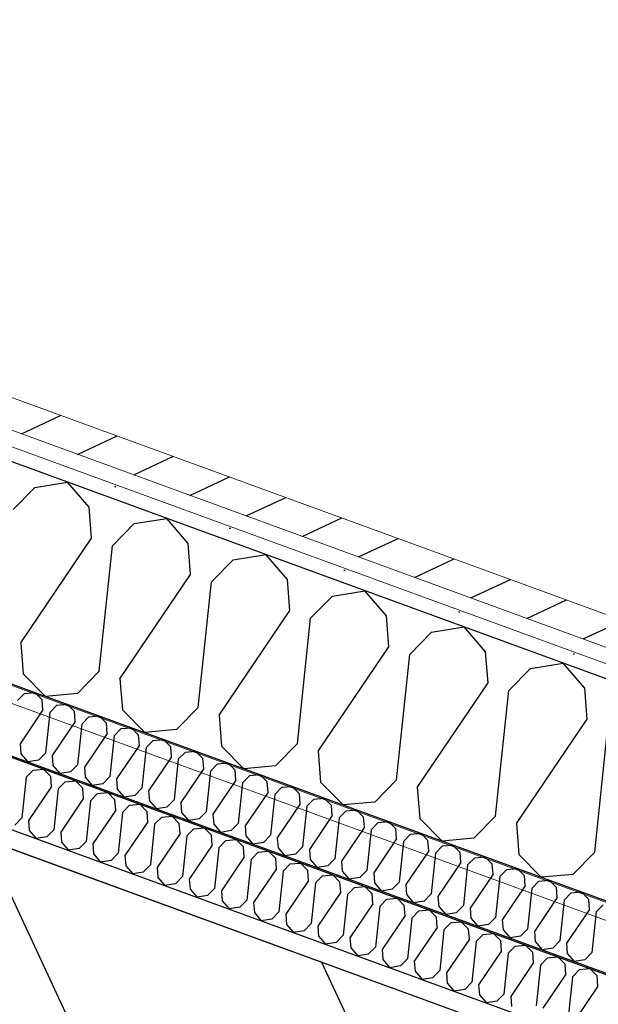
# Model space of a CAD drawing. Header units: millimetres. Extents: x 112481703 to 112588235, y 1264638581 to 1264713486.
# Tile 292 of 487: x 112569619 to 112570030, y 1264678787 to 1264679485. Entities that reach past the tile are written whole.
import ezdxf

# ---------------------------------------------------------------- set-up
doc = ezdxf.new("R2010")
doc.units = ezdxf.units.MM
doc.header["$LTSCALE"] = 0.5
doc.header["$MEASUREMENT"] = 0
doc.linetypes.add('PLINE', pattern=[0])
for name, color, linetype, lineweight in [('235- Utvendig kledning og overflate', 7, 'Continuous', 0), ('236- Innvendig kledning og overflate', 7, 'Continuous', 0), ('262- Taktekking', 7, 'Continuous', 0)]:
    doc.layers.add(name, color=color, linetype=linetype, lineweight=lineweight)
for name, color, linetype in [('862- M___Nettoareal', 7, 'Continuous'), ('862- M___Nettoareal(Polylinje)', 7, 'Continuous'), ('LA_farge_dekke_asfalt2', 7, 'Continuous'), ('Yttervegger.A225', 7, 'Continuous'), ('Yttervegger.A225 (Skravur)', 7, 'Continuous')]:
    doc.layers.add(name, color=color, linetype=linetype)
pattern_1 = [(249.956, (112557650, 1264717795), (-81.357, 29.68231), [0, -50]), (249.956, (112557682.11, 1264717756.67), (-81.357, 29.68231), [0, -50])]

# ---------------------------------------------------------------- blocks, each defined once
blk = doc.blocks.new('Korridor_14_9', base_point=(112576467.69, 1264681824.89))
at = {"layer": '862- M___Nettoareal(Polylinje)', "linetype": 'PLINE', "flags": 128}
blk.add_lwpolyline([(112572601.77, 1264674908.62), (112573784.51, 1264674477.11), (112574626.15, 1264676783.97), (112575767.2, 1264676367.67), (112576177.67, 1264676217.91), (112577188.97, 1264678989.83), (112578571.29, 1264682778.66), (112579511.2, 1264685354.88), (112580089.16, 1264686939.02), (112578574.08, 1264687491.78), (112577945.57, 1264685769.06), (112576575.95, 1264686268.75), (112573384.41, 1264677520.97), (112565766.91, 1264680300.14), (112564833.5, 1264677741.73), (112566533.44, 1264677121.53), (112567763.15, 1264676672.88), (112567763.5, 1264676673.82), (112569134.12, 1264676173.76)], close=True, dxfattribs=at)
blk = doc.blocks.new('*X290', base_point=(112557650, 1264717795))
at = {"layer": 'Yttervegger.A225 (Skravur)', "linetype": 'PLINE'}
for p, q in [((112569614.61, 1264679137.49), (112569630.05, 1264679153.19)), ((112569630.05, 1264679153.19), (112569653.17, 1264679156.91)), ((112569668.47, 1264679139.18), (112569653.17, 1264679156.91)), ((112569670.17, 1264679117.22), (112569668.47, 1264679139.18)), ((112569700.39, 1264679127.53), (112569723.5, 1264679131.25)), ((112569738.8, 1264679113.52), (112569723.5, 1264679131.25)), ((112569684.94, 1264679111.83), (112569700.39, 1264679127.53)), ((112569620.02, 1264679043.1), (112569670.17, 1264679117.22)), ((112569675.58, 1264679022.83), (112569684.94, 1264679111.83)), ((112569740.5, 1264679091.56), (112569738.8, 1264679113.52)), ((112569770.72, 1264679101.87), (112569793.84, 1264679105.59)), ((112569809.13, 1264679087.86), (112569793.84, 1264679105.59)), ((112569755.28, 1264679086.17), (112569770.72, 1264679101.87)), ((112569690.36, 1264679017.44), (112569740.5, 1264679091.56)), ((112569745.91, 1264678997.17), (112569755.28, 1264679086.17)), ((112569810.83, 1264679065.9), (112569809.13, 1264679087.86)), ((112569825.61, 1264679060.51), (112569841.05, 1264679076.21)), ((112569841.05, 1264679076.21), (112569864.17, 1264679079.93)), ((112569879.47, 1264679062.2), (112569864.17, 1264679079.93)), ((112569760.69, 1264678991.78), (112569810.83, 1264679065.9)), ((112569816.24, 1264678971.51), (112569825.61, 1264679060.51)), ((112569881.17, 1264679040.24), (112569879.47, 1264679062.2)), ((112569911.38, 1264679050.55), (112569934.5, 1264679054.27)), ((112569949.8, 1264679036.54), (112569934.5, 1264679054.27)), ((112569895.94, 1264679034.85), (112569911.38, 1264679050.55)), ((112569620.02, 1264679043.1), (112569621.72, 1264679021.14)), ((112569831.02, 1264678966.12), (112569881.17, 1264679040.24)), ((112569886.58, 1264678945.85), (112569895.94, 1264679034.85)), ((112569951.5, 1264679014.58), (112569949.8, 1264679036.54)), ((112569981.72, 1264679024.89), (112570004.83, 1264679028.6)), ((112570020.13, 1264679010.88), (112570004.83, 1264679028.6)), ((112569621.72, 1264679021.14), (112569637.61, 1264679005.04)), ((112569675.58, 1264679022.83), (112569660.14, 1264679007.12)), ((112569966.27, 1264679009.19), (112569981.72, 1264679024.89)), ((112569690.36, 1264679017.44), (112569692.05, 1264678995.48)), ((112569901.35, 1264678940.46), (112569951.5, 1264679014.58)), ((112569660.14, 1264679007.12), (112569637.61, 1264679005.04)), ((112569956.91, 1264678920.19), (112569966.27, 1264679009.19)), ((112570021.83, 1264678988.92), (112570020.13, 1264679010.88)), ((112569692.05, 1264678995.48), (112569707.95, 1264678979.38)), ((112569745.91, 1264678997.17), (112569730.47, 1264678981.46)), ((112569760.69, 1264678991.78), (112569762.39, 1264678969.82)), ((112569971.69, 1264678914.8), (112570021.83, 1264678988.92)), ((112569730.47, 1264678981.46), (112569707.95, 1264678979.38)), ((112570027.24, 1264678894.53), (112570036.61, 1264678983.53)), ((112569762.39, 1264678969.82), (112569778.28, 1264678953.72)), ((112569816.24, 1264678971.51), (112569800.8, 1264678955.8)), ((112569831.02, 1264678966.12), (112569832.72, 1264678944.16)), ((112569800.8, 1264678955.8), (112569778.28, 1264678953.72)), ((112569832.72, 1264678944.16), (112569848.61, 1264678928.06)), ((112569886.58, 1264678945.85), (112569871.13, 1264678930.14)), ((112569901.35, 1264678940.46), (112569903.05, 1264678918.5)), ((112569871.13, 1264678930.14), (112569848.61, 1264678928.06)), ((112569903.05, 1264678918.5), (112569918.94, 1264678902.4)), ((112569956.91, 1264678920.19), (112569941.47, 1264678904.48)), ((112569971.69, 1264678914.8), (112569973.38, 1264678892.84)), ((112569941.47, 1264678904.48), (112569918.94, 1264678902.4)), ((112569973.38, 1264678892.84), (112569989.28, 1264678876.74)), ((112570027.24, 1264678894.53), (112570011.8, 1264678878.82)), ((112570011.8, 1264678878.82), (112569989.28, 1264678876.74))]:
    blk.add_line(p, q, dxfattribs=at)
blk = doc.blocks.new('*X528', base_point=(112557650, 1264717795))
at = {"layer": 'Yttervegger.A225 (Skravur)', "linetype": 'PLINE'}
for p, q in [((112569623.71, 1264678947.69), (112569628.72, 1264678952.78)), ((112569628.72, 1264678952.78), (112569636.03, 1264678953.46)), ((112569641.18, 1264678948.24), (112569636.03, 1264678953.46)), ((112569623.71, 1264678947.69), (112569620.67, 1264678918.83)), ((112569641.73, 1264678941.12), (112569641.18, 1264678948.24)), ((112569646.52, 1264678939.37), (112569651.53, 1264678944.46)), ((112569651.53, 1264678944.46), (112569658.84, 1264678945.14)), ((112569663.99, 1264678939.92), (112569658.84, 1264678945.14)), ((112569641.73, 1264678941.12), (112569625.47, 1264678917.08)), ((112569646.52, 1264678939.37), (112569643.49, 1264678910.5)), ((112569664.54, 1264678932.79), (112569663.99, 1264678939.92)), ((112569669.33, 1264678931.05), (112569674.34, 1264678936.14)), ((112569674.34, 1264678936.14), (112569681.65, 1264678936.82)), ((112569686.8, 1264678931.59), (112569681.65, 1264678936.82)), ((112569664.54, 1264678932.79), (112569648.28, 1264678908.76)), ((112569669.33, 1264678931.05), (112569666.3, 1264678902.18)), ((112569687.35, 1264678924.47), (112569686.8, 1264678931.59)), ((112569692.14, 1264678922.72), (112569697.15, 1264678927.82)), ((112569697.15, 1264678927.82), (112569704.46, 1264678928.49)), ((112569709.61, 1264678923.27), (112569704.46, 1264678928.49)), ((112569687.35, 1264678924.47), (112569671.09, 1264678900.43)), ((112569692.14, 1264678922.72), (112569689.11, 1264678893.86)), ((112569710.16, 1264678916.15), (112569709.61, 1264678923.27)), ((112569620.67, 1264678918.83), (112569615.67, 1264678913.73)), ((112569625.47, 1264678917.08), (112569626.02, 1264678909.96)), ((112569710.16, 1264678916.15), (112569693.9, 1264678892.11)), ((112569714.95, 1264678914.4), (112569711.92, 1264678885.54)), ((112569714.95, 1264678914.4), (112569719.96, 1264678919.5)), ((112569719.96, 1264678919.5), (112569727.27, 1264678920.17)), ((112569732.42, 1264678914.95), (112569727.27, 1264678920.17)), ((112569732.97, 1264678907.83), (112569732.42, 1264678914.95)), ((112569626.02, 1264678909.96), (112569630.98, 1264678904.21)), ((112569643.49, 1264678910.5), (112569638.48, 1264678905.41)), ((112569648.28, 1264678908.76), (112569648.83, 1264678901.63)), ((112569732.97, 1264678907.83), (112569716.71, 1264678883.79)), ((112569737.76, 1264678906.08), (112569742.77, 1264678911.17)), ((112569742.77, 1264678911.17), (112569750.08, 1264678911.85)), ((112569755.23, 1264678906.63), (112569750.08, 1264678911.85)), ((112569638.48, 1264678905.41), (112569630.98, 1264678904.21)), ((112569648.83, 1264678901.63), (112569653.79, 1264678895.88)), ((112569666.3, 1264678902.18), (112569661.29, 1264678897.09)), ((112569671.09, 1264678900.43), (112569671.64, 1264678893.31)), ((112569737.76, 1264678906.08), (112569734.73, 1264678877.22)), ((112569755.78, 1264678899.51), (112569755.23, 1264678906.63)), ((112569760.58, 1264678897.76), (112569765.58, 1264678902.85)), ((112569765.58, 1264678902.85), (112569772.89, 1264678903.53)), ((112569778.04, 1264678898.31), (112569772.89, 1264678903.53)), ((112569661.29, 1264678897.09), (112569653.79, 1264678895.88)), ((112569671.64, 1264678893.31), (112569676.6, 1264678887.56)), ((112569689.11, 1264678893.86), (112569684.1, 1264678888.77)), ((112569755.78, 1264678899.51), (112569739.52, 1264678875.47)), ((112569760.58, 1264678897.76), (112569757.54, 1264678868.89)), ((112569778.59, 1264678891.18), (112569778.04, 1264678898.31)), ((112569783.39, 1264678889.43), (112569788.39, 1264678894.53)), ((112569788.39, 1264678894.53), (112569795.7, 1264678895.2)), ((112569800.85, 1264678889.98), (112569795.7, 1264678895.2)), ((112569684.1, 1264678888.77), (112569676.6, 1264678887.56)), ((112569693.9, 1264678892.11), (112569694.45, 1264678884.99)), ((112569778.59, 1264678891.18), (112569762.33, 1264678867.14)), ((112569783.39, 1264678889.43), (112569780.35, 1264678860.57)), ((112569801.4, 1264678882.86), (112569800.85, 1264678889.98)), ((112569806.2, 1264678881.11), (112569811.2, 1264678886.21)), ((112569811.2, 1264678886.21), (112569818.51, 1264678886.88)), ((112569823.66, 1264678881.66), (112569818.51, 1264678886.88)), ((112569694.45, 1264678884.99), (112569699.41, 1264678879.24)), ((112569706.91, 1264678880.44), (112569699.41, 1264678879.24)), ((112569711.92, 1264678885.54), (112569706.91, 1264678880.44)), ((112569716.71, 1264678883.79), (112569717.26, 1264678876.67)), ((112569801.4, 1264678882.86), (112569785.14, 1264678858.82)), ((112569806.2, 1264678881.11), (112569803.16, 1264678852.25)), ((112569824.21, 1264678874.54), (112569823.66, 1264678881.66)), ((112569717.26, 1264678876.67), (112569722.22, 1264678870.92)), ((112569729.72, 1264678872.12), (112569722.22, 1264678870.92)), ((112569734.73, 1264678877.22), (112569729.72, 1264678872.12)), ((112569739.52, 1264678875.47), (112569740.07, 1264678868.34)), ((112569824.21, 1264678874.54), (112569807.95, 1264678850.5)), ((112569829.01, 1264678872.79), (112569825.97, 1264678843.93)), ((112569829.01, 1264678872.79), (112569834.02, 1264678877.88)), ((112569834.02, 1264678877.88), (112569841.32, 1264678878.56)), ((112569846.47, 1264678873.34), (112569841.32, 1264678878.56)), ((112569847.03, 1264678866.22), (112569846.47, 1264678873.34)), ((112569740.07, 1264678868.34), (112569745.03, 1264678862.59)), ((112569757.54, 1264678868.89), (112569752.53, 1264678863.8)), ((112569762.33, 1264678867.14), (112569762.88, 1264678860.02)), ((112569847.03, 1264678866.22), (112569830.76, 1264678842.18)), ((112569851.82, 1264678864.47), (112569856.83, 1264678869.56)), ((112569856.83, 1264678869.56), (112569864.13, 1264678870.24)), ((112569869.28, 1264678865.02), (112569864.13, 1264678870.24)), ((112569869.84, 1264678857.89), (112569869.28, 1264678865.02)), ((112569752.53, 1264678863.8), (112569745.03, 1264678862.59)), ((112569762.88, 1264678860.02), (112569767.84, 1264678854.27)), ((112569780.35, 1264678860.57), (112569775.34, 1264678855.48)), ((112569785.14, 1264678858.82), (112569785.69, 1264678851.7)), ((112569851.82, 1264678864.47), (112569848.78, 1264678835.6)), ((112569874.63, 1264678856.15), (112569879.64, 1264678861.24)), ((112569879.64, 1264678861.24), (112569886.94, 1264678861.92)), ((112569892.1, 1264678856.69), (112569886.94, 1264678861.92)), ((112569775.34, 1264678855.48), (112569767.84, 1264678854.27)), ((112569785.69, 1264678851.7), (112569790.65, 1264678845.95)), ((112569803.16, 1264678852.25), (112569798.15, 1264678847.15)), ((112569869.84, 1264678857.89), (112569853.57, 1264678833.86)), ((112569874.63, 1264678856.15), (112569871.59, 1264678827.28)), ((112569892.65, 1264678849.57), (112569892.1, 1264678856.69)), ((112569897.44, 1264678847.82), (112569902.45, 1264678852.92)), ((112569902.45, 1264678852.92), (112569909.75, 1264678853.59)), ((112569914.91, 1264678848.37), (112569909.75, 1264678853.59)), ((112569798.15, 1264678847.15), (112569790.65, 1264678845.95)), ((112569807.95, 1264678850.5), (112569808.5, 1264678843.38)), ((112569892.65, 1264678849.57), (112569876.38, 1264678825.53)), ((112569897.44, 1264678847.82), (112569894.4, 1264678818.96)), ((112569915.46, 1264678841.25), (112569914.91, 1264678848.37)), ((112569920.25, 1264678839.5), (112569925.26, 1264678844.6)), ((112569925.26, 1264678844.6), (112569932.56, 1264678845.27)), ((112569937.72, 1264678840.05), (112569932.56, 1264678845.27)), ((112569808.5, 1264678843.38), (112569813.46, 1264678837.63)), ((112569820.96, 1264678838.83), (112569813.46, 1264678837.63)), ((112569825.97, 1264678843.93), (112569820.96, 1264678838.83)), ((112569830.76, 1264678842.18), (112569831.31, 1264678835.06)), ((112569915.46, 1264678841.25), (112569899.19, 1264678817.21)), ((112569920.25, 1264678839.5), (112569917.21, 1264678810.64)), ((112569938.27, 1264678832.93), (112569937.72, 1264678840.05)), ((112569831.31, 1264678835.06), (112569836.27, 1264678829.31)), ((112569843.77, 1264678830.51), (112569836.27, 1264678829.31)), ((112569848.78, 1264678835.6), (112569843.77, 1264678830.51)), ((112569853.57, 1264678833.86), (112569854.12, 1264678826.73)), ((112569938.27, 1264678832.93), (112569922, 1264678808.89)), ((112569943.06, 1264678831.18), (112569940.02, 1264678802.32)), ((112569943.06, 1264678831.18), (112569948.07, 1264678836.27)), ((112569948.07, 1264678836.27), (112569955.37, 1264678836.95)), ((112569960.53, 1264678831.73), (112569955.37, 1264678836.95)), ((112569961.08, 1264678824.61), (112569960.53, 1264678831.73)), ((112569854.12, 1264678826.73), (112569859.08, 1264678820.98)), ((112569871.59, 1264678827.28), (112569866.58, 1264678822.19)), ((112569876.38, 1264678825.53), (112569876.93, 1264678818.41)), ((112569961.08, 1264678824.61), (112569944.81, 1264678800.57)), ((112569965.87, 1264678822.86), (112569970.88, 1264678827.95)), ((112569970.88, 1264678827.95), (112569978.18, 1264678828.63)), ((112569983.34, 1264678823.41), (112569978.18, 1264678828.63)), ((112569983.89, 1264678816.28), (112569983.34, 1264678823.41)), ((112569866.58, 1264678822.19), (112569859.08, 1264678820.98)), ((112569876.93, 1264678818.41), (112569881.9, 1264678812.66)), ((112569894.4, 1264678818.96), (112569889.39, 1264678813.87)), ((112569899.19, 1264678817.21), (112569899.74, 1264678810.09)), ((112569965.87, 1264678822.86), (112569962.83, 1264678793.99)), ((112569983.89, 1264678816.28), (112569967.63, 1264678792.24)), ((112569988.68, 1264678814.53), (112569993.69, 1264678819.63)), ((112569993.69, 1264678819.63), (112570000.99, 1264678820.3)), ((112570006.15, 1264678815.08), (112570000.99, 1264678820.3)), ((112569889.39, 1264678813.87), (112569881.9, 1264678812.66)), ((112569899.74, 1264678810.09), (112569904.71, 1264678804.34)), ((112569917.21, 1264678810.64), (112569912.2, 1264678805.54)), ((112569988.68, 1264678814.53), (112569985.64, 1264678785.67)), ((112570006.7, 1264678807.96), (112570006.15, 1264678815.08)), ((112570011.49, 1264678806.21), (112570016.5, 1264678811.31)), ((112570016.5, 1264678811.31), (112570023.8, 1264678811.98)), ((112570028.96, 1264678806.76), (112570023.8, 1264678811.98)), ((112569912.2, 1264678805.54), (112569904.71, 1264678804.34)), ((112569922, 1264678808.89), (112569922.56, 1264678801.77)), ((112569940.02, 1264678802.32), (112569935.01, 1264678797.22)), ((112570006.7, 1264678807.96), (112569990.44, 1264678783.92)), ((112570011.49, 1264678806.21), (112570008.45, 1264678777.35)), ((112570029.51, 1264678799.64), (112570028.96, 1264678806.76)), ((112569922.56, 1264678801.77), (112569927.52, 1264678796.02)), ((112569935.01, 1264678797.22), (112569927.52, 1264678796.02)), ((112569944.81, 1264678800.57), (112569945.37, 1264678793.44)), ((112570029.51, 1264678799.64), (112570013.25, 1264678775.6)), ((112569945.37, 1264678793.44), (112569950.33, 1264678787.7)), ((112569957.82, 1264678788.9), (112569950.33, 1264678787.7)), ((112569962.83, 1264678793.99), (112569957.82, 1264678788.9)), ((112569967.63, 1264678792.24), (112569968.18, 1264678785.12))]:
    blk.add_line(p, q, dxfattribs=at)
blk = doc.blocks.new('*X532', base_point=(112557650, 1264717795))
at = {"layer": 'Yttervegger.A225 (Skravur)', "linetype": 'PLINE'}
for p, q in [((112569617.7, 1264679002.04), (112569622.7, 1264679007.14)), ((112569622.7, 1264679007.14), (112569630.01, 1264679007.81)), ((112569635.16, 1264679002.59), (112569630.01, 1264679007.81)), ((112569635.71, 1264678995.47), (112569635.16, 1264679002.59)), ((112569640.51, 1264678993.72), (112569645.51, 1264678998.82)), ((112569645.51, 1264678998.82), (112569652.82, 1264678999.49)), ((112569657.97, 1264678994.27), (112569652.82, 1264678999.49)), ((112569635.71, 1264678995.47), (112569619.45, 1264678971.43)), ((112569640.51, 1264678993.72), (112569637.47, 1264678964.86)), ((112569658.52, 1264678987.15), (112569657.97, 1264678994.27)), ((112569668.33, 1264678990.49), (112569675.63, 1264678991.17)), ((112569680.78, 1264678985.95), (112569675.63, 1264678991.17)), ((112569658.52, 1264678987.15), (112569642.26, 1264678963.11)), ((112569663.32, 1264678985.4), (112569660.28, 1264678956.54)), ((112569663.32, 1264678985.4), (112569668.33, 1264678990.49)), ((112569681.34, 1264678978.83), (112569680.78, 1264678985.95)), ((112569681.34, 1264678978.83), (112569665.07, 1264678954.79)), ((112569686.13, 1264678977.08), (112569683.09, 1264678948.21)), ((112569686.13, 1264678977.08), (112569691.14, 1264678982.17)), ((112569691.14, 1264678982.17), (112569698.44, 1264678982.85)), ((112569703.59, 1264678977.63), (112569698.44, 1264678982.85)), ((112569704.15, 1264678970.5), (112569703.59, 1264678977.63)), ((112569619.45, 1264678971.43), (112569620, 1264678964.31)), ((112569704.15, 1264678970.5), (112569687.88, 1264678946.47)), ((112569708.94, 1264678968.76), (112569713.95, 1264678973.85)), ((112569713.95, 1264678973.85), (112569721.25, 1264678974.53)), ((112569726.41, 1264678969.3), (112569721.25, 1264678974.53)), ((112569620, 1264678964.31), (112569624.96, 1264678958.56)), ((112569637.47, 1264678964.86), (112569632.46, 1264678959.76)), ((112569642.26, 1264678963.11), (112569642.81, 1264678955.99)), ((112569708.94, 1264678968.76), (112569705.9, 1264678939.89)), ((112569726.96, 1264678962.18), (112569726.41, 1264678969.3)), ((112569731.75, 1264678960.43), (112569736.76, 1264678965.53)), ((112569736.76, 1264678965.53), (112569744.06, 1264678966.2)), ((112569749.22, 1264678960.98), (112569744.06, 1264678966.2)), ((112569632.46, 1264678959.76), (112569624.96, 1264678958.56)), ((112569642.81, 1264678955.99), (112569647.77, 1264678950.24)), ((112569660.28, 1264678956.54), (112569655.27, 1264678951.44)), ((112569726.96, 1264678962.18), (112569710.69, 1264678938.14)), ((112569731.75, 1264678960.43), (112569728.71, 1264678931.57)), ((112569749.77, 1264678953.86), (112569749.22, 1264678960.98)), ((112569754.56, 1264678952.11), (112569759.57, 1264678957.21)), ((112569759.57, 1264678957.21), (112569766.87, 1264678957.88)), ((112569772.03, 1264678952.66), (112569766.87, 1264678957.88)), ((112569655.27, 1264678951.44), (112569647.77, 1264678950.24)), ((112569665.07, 1264678954.79), (112569665.62, 1264678947.67)), ((112569749.77, 1264678953.86), (112569733.5, 1264678929.82)), ((112569754.56, 1264678952.11), (112569751.52, 1264678923.25)), ((112569772.58, 1264678945.54), (112569772.03, 1264678952.66)), ((112569777.37, 1264678943.79), (112569782.38, 1264678948.88)), ((112569782.38, 1264678948.88), (112569789.68, 1264678949.56)), ((112569794.84, 1264678944.34), (112569789.68, 1264678949.56)), ((112569665.62, 1264678947.67), (112569670.58, 1264678941.92)), ((112569678.08, 1264678943.12), (112569670.58, 1264678941.92)), ((112569683.09, 1264678948.21), (112569678.08, 1264678943.12)), ((112569687.88, 1264678946.47), (112569688.43, 1264678939.34)), ((112569772.58, 1264678945.54), (112569756.31, 1264678921.5)), ((112569777.37, 1264678943.79), (112569774.33, 1264678914.93)), ((112569795.39, 1264678937.22), (112569794.84, 1264678944.34)), ((112569688.43, 1264678939.34), (112569693.39, 1264678933.59)), ((112569700.89, 1264678934.8), (112569693.39, 1264678933.59)), ((112569705.9, 1264678939.89), (112569700.89, 1264678934.8)), ((112569710.69, 1264678938.14), (112569711.24, 1264678931.02)), ((112569795.39, 1264678937.22), (112569779.12, 1264678913.18)), ((112569800.18, 1264678935.47), (112569797.14, 1264678906.6)), ((112569800.18, 1264678935.47), (112569805.19, 1264678940.56)), ((112569805.19, 1264678940.56), (112569812.49, 1264678941.24)), ((112569817.65, 1264678936.02), (112569812.49, 1264678941.24)), ((112569818.2, 1264678928.89), (112569817.65, 1264678936.02)), ((112569711.24, 1264678931.02), (112569716.21, 1264678925.27)), ((112569728.71, 1264678931.57), (112569723.7, 1264678926.48)), ((112569733.5, 1264678929.82), (112569734.05, 1264678922.7)), ((112569818.2, 1264678928.89), (112569801.94, 1264678904.85)), ((112569822.99, 1264678927.14), (112569828, 1264678932.24)), ((112569828, 1264678932.24), (112569835.3, 1264678932.91)), ((112569840.46, 1264678927.69), (112569835.3, 1264678932.91)), ((112569723.7, 1264678926.48), (112569716.21, 1264678925.27)), ((112569734.05, 1264678922.7), (112569739.02, 1264678916.95)), ((112569751.52, 1264678923.25), (112569746.51, 1264678918.15)), ((112569756.31, 1264678921.5), (112569756.87, 1264678914.38)), ((112569822.99, 1264678927.14), (112569819.95, 1264678898.28)), ((112569841.01, 1264678920.57), (112569840.46, 1264678927.69)), ((112569845.8, 1264678918.82), (112569850.81, 1264678923.92)), ((112569850.81, 1264678923.92), (112569858.11, 1264678924.59)), ((112569863.27, 1264678919.37), (112569858.11, 1264678924.59)), ((112569746.51, 1264678918.15), (112569739.02, 1264678916.95)), ((112569756.87, 1264678914.38), (112569761.83, 1264678908.63)), ((112569774.33, 1264678914.93), (112569769.32, 1264678909.83)), ((112569841.01, 1264678920.57), (112569824.75, 1264678896.53)), ((112569845.8, 1264678918.82), (112569842.76, 1264678889.96)), ((112569863.82, 1264678912.25), (112569863.27, 1264678919.37)), ((112569868.61, 1264678910.5), (112569873.62, 1264678915.59)), ((112569873.62, 1264678915.59), (112569880.93, 1264678916.27)), ((112569886.08, 1264678911.05), (112569880.93, 1264678916.27)), ((112569769.32, 1264678909.83), (112569761.83, 1264678908.63)), ((112569779.12, 1264678913.18), (112569779.68, 1264678906.05)), ((112569863.82, 1264678912.25), (112569847.56, 1264678888.21)), ((112569868.61, 1264678910.5), (112569865.57, 1264678881.64)), ((112569886.63, 1264678903.93), (112569886.08, 1264678911.05)), ((112569891.42, 1264678902.18), (112569896.43, 1264678907.27)), ((112569896.43, 1264678907.27), (112569903.74, 1264678907.95)), ((112569908.89, 1264678902.73), (112569903.74, 1264678907.95)), ((112569779.68, 1264678906.05), (112569784.64, 1264678900.3)), ((112569792.13, 1264678901.51), (112569784.64, 1264678900.3)), ((112569797.14, 1264678906.6), (112569792.13, 1264678901.51)), ((112569801.94, 1264678904.85), (112569802.49, 1264678897.73)), ((112569886.63, 1264678903.93), (112569870.37, 1264678879.89)), ((112569891.42, 1264678902.18), (112569888.38, 1264678873.31)), ((112569909.44, 1264678895.6), (112569908.89, 1264678902.73)), ((112569802.49, 1264678897.73), (112569807.45, 1264678891.98)), ((112569814.94, 1264678893.19), (112569807.45, 1264678891.98)), ((112569819.95, 1264678898.28), (112569814.94, 1264678893.19)), ((112569824.75, 1264678896.53), (112569825.3, 1264678889.41)), ((112569909.44, 1264678895.6), (112569893.18, 1264678871.57)), ((112569914.23, 1264678893.86), (112569911.2, 1264678864.99)), ((112569914.23, 1264678893.86), (112569919.24, 1264678898.95)), ((112569919.24, 1264678898.95), (112569926.55, 1264678899.63)), ((112569931.7, 1264678894.4), (112569926.55, 1264678899.63)), ((112569932.25, 1264678887.28), (112569931.7, 1264678894.4)), ((112569825.3, 1264678889.41), (112569830.26, 1264678883.66)), ((112569842.76, 1264678889.96), (112569837.76, 1264678884.86)), ((112569847.56, 1264678888.21), (112569848.11, 1264678881.09)), ((112569932.25, 1264678887.28), (112569915.99, 1264678863.24)), ((112569937.04, 1264678885.53), (112569942.05, 1264678890.63)), ((112569942.05, 1264678890.63), (112569949.36, 1264678891.3)), ((112569954.51, 1264678886.08), (112569949.36, 1264678891.3)), ((112569955.06, 1264678878.96), (112569954.51, 1264678886.08)), ((112569837.76, 1264678884.86), (112569830.26, 1264678883.66)), ((112569848.11, 1264678881.09), (112569853.07, 1264678875.34)), ((112569865.57, 1264678881.64), (112569860.57, 1264678876.54)), ((112569870.37, 1264678879.89), (112569870.92, 1264678872.77)), ((112569937.04, 1264678885.53), (112569934.01, 1264678856.67)), ((112569955.06, 1264678878.96), (112569938.8, 1264678854.92)), ((112569959.85, 1264678877.21), (112569964.86, 1264678882.31)), ((112569964.86, 1264678882.31), (112569972.17, 1264678882.98)), ((112569977.32, 1264678877.76), (112569972.17, 1264678882.98)), ((112569860.57, 1264678876.54), (112569853.07, 1264678875.34)), ((112569870.92, 1264678872.77), (112569875.88, 1264678867.02)), ((112569888.38, 1264678873.31), (112569883.38, 1264678868.22)), ((112569959.85, 1264678877.21), (112569956.82, 1264678848.35)), ((112569977.87, 1264678870.64), (112569977.32, 1264678877.76)), ((112569982.66, 1264678868.89), (112569987.67, 1264678873.98)), ((112569987.67, 1264678873.98), (112569994.98, 1264678874.66)), ((112570000.13, 1264678869.44), (112569994.98, 1264678874.66)), ((112569883.38, 1264678868.22), (112569875.88, 1264678867.02)), ((112569893.18, 1264678871.57), (112569893.73, 1264678864.44)), ((112569911.2, 1264678864.99), (112569906.19, 1264678859.9)), ((112569977.87, 1264678870.64), (112569961.61, 1264678846.6)), ((112569982.66, 1264678868.89), (112569979.63, 1264678840.03)), ((112570000.68, 1264678862.32), (112570000.13, 1264678869.44)), ((112570005.48, 1264678860.57), (112570010.48, 1264678865.66)), ((112570010.48, 1264678865.66), (112570017.79, 1264678866.34)), ((112570022.94, 1264678861.12), (112570017.79, 1264678866.34)), ((112569893.73, 1264678864.44), (112569898.69, 1264678858.69)), ((112569906.19, 1264678859.9), (112569898.69, 1264678858.69)), ((112569915.99, 1264678863.24), (112569916.54, 1264678856.12)), ((112570000.68, 1264678862.32), (112569984.42, 1264678838.28)), ((112570005.48, 1264678860.57), (112570002.44, 1264678831.7)), ((112570023.49, 1264678853.99), (112570022.94, 1264678861.12)), ((112569916.54, 1264678856.12), (112569921.5, 1264678850.37)), ((112569929, 1264678851.58), (112569921.5, 1264678850.37)), ((112569934.01, 1264678856.67), (112569929, 1264678851.58)), ((112569938.8, 1264678854.92), (112569939.35, 1264678847.8)), ((112570023.49, 1264678853.99), (112570007.23, 1264678829.95)), ((112570028.29, 1264678852.24), (112570025.25, 1264678823.38)), ((112570028.29, 1264678852.24), (112570033.29, 1264678857.34)), ((112569939.35, 1264678847.8), (112569944.31, 1264678842.05)), ((112569956.82, 1264678848.35), (112569951.81, 1264678843.25)), ((112569961.61, 1264678846.6), (112569962.16, 1264678839.48)), ((112569951.81, 1264678843.25), (112569944.31, 1264678842.05)), ((112569962.16, 1264678839.48), (112569967.12, 1264678833.73)), ((112569979.63, 1264678840.03), (112569974.62, 1264678834.93)), ((112569984.42, 1264678838.28), (112569984.97, 1264678831.15)), ((112569974.62, 1264678834.93), (112569967.12, 1264678833.73)), ((112569984.97, 1264678831.15), (112569989.93, 1264678825.4)), ((112570002.44, 1264678831.7), (112569997.43, 1264678826.61)), ((112569997.43, 1264678826.61), (112569989.93, 1264678825.4)), ((112570007.23, 1264678829.95), (112570007.78, 1264678822.83)), ((112570025.25, 1264678823.38), (112570020.24, 1264678818.29)), ((112570007.78, 1264678822.83), (112570012.74, 1264678817.08)), ((112570020.24, 1264678818.29), (112570012.74, 1264678817.08))]:
    blk.add_line(p, q, dxfattribs=at)

msp = doc.modelspace()

# ---------------------------------------------------------------- hatches: boundary and pattern name
at = {"layer": '262- Taktekking', "linetype": 'Continuous'}
h = msp.add_hatch(dxfattribs=at)
h.set_pattern_fill('Membran', color=256, style=0, pattern_type=2)
h.set_pattern_definition([(249.956, (112557650, 1264717795), (-65.76007, 23.99193), [])])
h.paths.add_polyline_path([(112570831.4, 1264678517.34), (112570831.74, 1264678518.28), (112568755.6, 1264679275.74), (112568755.26, 1264679274.8)])
at = {"layer": 'LA_farge_dekke_asfalt2', "linetype": 'Continuous'}
h = msp.add_hatch(dxfattribs=at)
h.set_pattern_fill('Murverk', color=256, style=0, pattern_type=2)
h.set_pattern_definition([(294.956, (112557650, 1264717795), (163.1938, 75.94596), [])])
h.paths.add_polyline_path([(112562670.28, 1264672618.44), (112565507.41, 1264680394.81), (112573384.41, 1264677520.97), (112579262.36, 1264693631.99), (112587341.37, 1264690684.44), (112579714.93, 1264669780.94), (112576475.27, 1264670962.9), (112575386.63, 1264667979.01)])
at = {"layer": 'Yttervegger.A225 (Skravur)', "linetype": 'Continuous'}
h = msp.add_hatch(dxfattribs=at)
h.set_pattern_fill('Skrålinjer_1', color=256, style=0, pattern_type=2)
h.set_pattern_definition([(204.95599, (112557650, 1264717795), (-12.65766, 27.198964), [])])
h.paths.add_polyline_path([(112568837.52, 1264679500.26), (112568834.09, 1264679490.87), (112568829.98, 1264679479.59), (112570906.12, 1264678722.13), (112570910.23, 1264678733.41), (112570913.66, 1264678742.8)])
h = msp.add_hatch(dxfattribs=at)
h.set_pattern_fill('Prikker_tett', color=256, style=0, pattern_type=2)
h.set_pattern_definition(pattern_1)
h.paths.add_polyline_path([(112568826.21, 1264679469.26), (112568822.78, 1264679459.87), (112570898.92, 1264678702.41), (112570902.35, 1264678711.8)])
h = msp.add_hatch(dxfattribs=at)
h.set_pattern_fill('Prikker_tett', color=256, style=0, pattern_type=2)
h.set_pattern_definition(pattern_1)
h.paths.add_polyline_path([(112570847.85, 1264678562.43), (112568771.71, 1264679319.89), (112568767.6, 1264679308.62), (112570843.74, 1264678551.16)])
msp.add_hatch(color=256, dxfattribs=at).paths.add_polyline_path([(112570847.85, 1264678562.43), (112570848.19, 1264678563.37), (112568772.05, 1264679320.83), (112568771.71, 1264679319.89)])
h = msp.add_hatch(dxfattribs=at)
h.set_pattern_fill('Prikker_tett', color=256, style=0, pattern_type=2)
h.set_pattern_definition(pattern_1)
h.paths.add_polyline_path([(112568738.81, 1264679229.71), (112568734.35, 1264679217.49), (112570810.49, 1264678460.03), (112570814.95, 1264678472.25)])

# ---------------------------------------------------------------- linework, layer by layer
at = {"layer": '235- Utvendig kledning og overflate', "linetype": 'PLINE'}
for p, q in [((112570906.12, 1264678722.13), (112568829.98, 1264679479.59)), ((112570902.35, 1264678711.8), (112568826.21, 1264679469.26))]:
    msp.add_line(p, q, dxfattribs=at)
at = {"layer": '235- Utvendig kledning og overflate', "linetype": 'PLINE', "flags": 128}
msp.add_lwpolyline([(112570913.66, 1264678742.8), (112568837.52, 1264679500.26)], dxfattribs=at)
at = {"layer": '236- Innvendig kledning og overflate', "linetype": 'PLINE'}
msp.add_line((112568771.71, 1264679319.89), (112570847.85, 1264678562.43), dxfattribs=at)
at = {"layer": '236- Innvendig kledning og overflate', "linetype": 'PLINE', "flags": 128}
for points in [[(112570848.19, 1264678563.37), (112568772.05, 1264679320.83)], [(112568767.6, 1264679308.62), (112570843.74, 1264678551.16)]]:
    msp.add_lwpolyline(points, dxfattribs=at)
at = {"layer": 'Yttervegger.A225', "linetype": 'PLINE'}
for p, q in [((112570898.92, 1264678702.41), (112568822.78, 1264679459.87)), ((112568772.05, 1264679320.83), (112570848.19, 1264678563.37)), ((112568755.26, 1264679274.8), (112570831.4, 1264678517.34)), ((112568755.6, 1264679275.74), (112570831.74, 1264678518.28)), ((112568738.81, 1264679229.71), (112570814.95, 1264678472.25))]:
    msp.add_line(p, q, dxfattribs=at)
at = {"layer": 'Yttervegger.A225', "linetype": 'PLINE', "flags": 128}
msp.add_lwpolyline([(112568734.35, 1264679217.49), (112570810.49, 1264678460.03)], dxfattribs=at)

# ---------------------------------------------------------------- block references
at = {"layer": '862- M___Nettoareal', "linetype": 'Continuous'}
msp.add_blockref('Korridor_14_9', (112576467.69, 1264681824.89), dxfattribs=at)
at = {"layer": 'Yttervegger.A225'}
for name in ['*X290', '*X532', '*X528']:
    msp.add_blockref(name, (112557650, 1264717795), dxfattribs=at)

doc.saveas('drawing.dxf')
